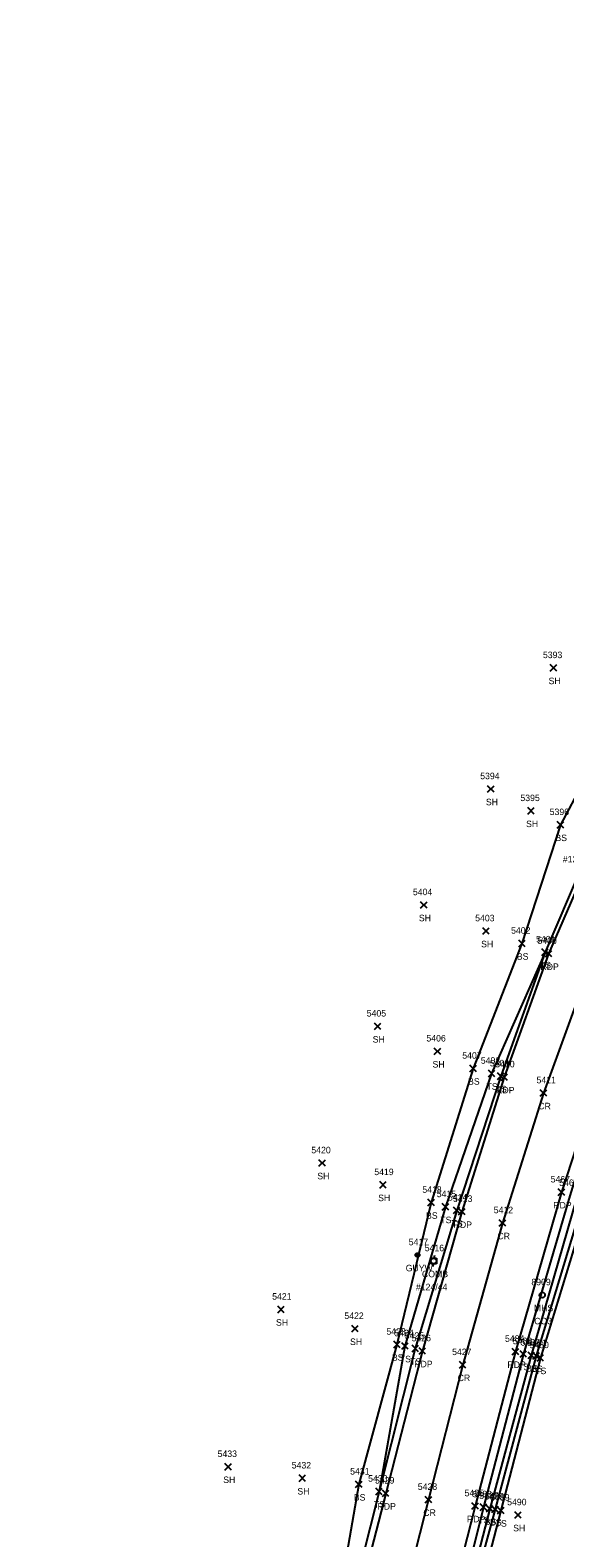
# Model space of a CAD drawing. Extents: x 1678863 to 1683592, y 407783 to 418211.
# Drawn here: x 1679539.4 to 1679703.8, y 411160.3 to 411623.8 of the extents above; entities that cross this region are included whole.
import ezdxf

# ---------------------------------------------------------------- set-up
doc = ezdxf.new("R2010")
doc.units = 0
for name, color, linetype in [('L_A', 7, 'Continuous'), ('L_I', 7, 'Continuous'), ('L_TIC', 7, 'Continuous'), ('LELB', 7, 'Continuous'), ('P_A', 7, 'Continuous'), ('P_I', 7, 'Continuous'), ('P_TIC', 7, 'Continuous'), ('PET', 7, 'Continuous'), ('PRC', 7, 'Continuous'), ('U_A', 7, 'Continuous'), ('U_C', 7, 'Continuous'), ('U_I', 7, 'Continuous'), ('UP', 7, 'Continuous'), ('UPGW', 7, 'Continuous'), ('USMH', 7, 'Continuous')]:
    doc.layers.add(name, color=color, linetype=linetype)

msp = doc.modelspace()

# ---------------------------------------------------------------- linework, layer by layer
at = {"layer": 'L_TIC'}
for points in [[(1679699.3, 411426.71), (1679701.3, 411428.71)], [(1679701.3, 411426.71), (1679699.3, 411428.71)], [(1679680.02, 411389.49), (1679682.02, 411391.49)], [(1679682.02, 411389.49), (1679680.02, 411391.49)], [(1679692.37, 411382.76), (1679694.37, 411384.76)], [(1679694.37, 411382.76), (1679692.37, 411384.76)], [(1679701.43, 411378.46), (1679703.43, 411380.46)], [(1679703.43, 411378.46), (1679701.43, 411380.46)], [(1679659.41, 411353.84), (1679661.41, 411355.84)], [(1679661.41, 411353.84), (1679659.41, 411355.84)], [(1679678.55, 411345.81), (1679680.55, 411347.81)], [(1679680.55, 411345.81), (1679678.55, 411347.81)], [(1679689.59, 411342), (1679691.59, 411344)], [(1679691.59, 411342), (1679689.59, 411344)], [(1679696.7, 411339.33), (1679698.7, 411341.33)], [(1679698.7, 411339.33), (1679696.7, 411341.33)], [(1679696.7, 411339.33), (1679698.7, 411341.33)], [(1679698.7, 411339.33), (1679696.7, 411341.33)], [(1679645.22, 411316.53), (1679647.22, 411318.53)], [(1679647.22, 411316.53), (1679645.22, 411318.53)], [(1679663.61, 411308.86), (1679665.61, 411310.86)], [(1679665.61, 411308.86), (1679663.61, 411310.86)], [(1679674.58, 411303.58), (1679676.58, 411305.58)], [(1679676.58, 411303.58), (1679674.58, 411305.58)], [(1679680.28, 411302.02), (1679682.28, 411304.02)], [(1679682.28, 411302.02), (1679680.28, 411304.02)], [(1679683.08, 411301.22), (1679685.08, 411303.22)], [(1679685.08, 411301.22), (1679683.08, 411303.22)], [(1679628.19, 411274.49), (1679630.19, 411276.49)], [(1679630.19, 411274.49), (1679628.19, 411276.49)], [(1679646.9, 411267.78), (1679648.9, 411269.78)], [(1679648.9, 411267.78), (1679646.9, 411269.78)], [(1679661.66, 411262.35), (1679663.66, 411264.35)], [(1679663.66, 411262.35), (1679661.66, 411264.35)], [(1679666.09, 411261.01), (1679668.09, 411263.01)], [(1679668.09, 411261.01), (1679666.09, 411263.01)], [(1679669.53, 411259.95), (1679671.53, 411261.95)], [(1679671.53, 411259.95), (1679669.53, 411261.95)], [(1679615.51, 411229.5), (1679617.51, 411231.5)], [(1679617.51, 411229.5), (1679615.51, 411231.5)], [(1679638.26, 411223.56), (1679640.26, 411225.56)], [(1679640.26, 411223.56), (1679638.26, 411225.56)], [(1679651.18, 411218.73), (1679653.18, 411220.73)], [(1679653.18, 411218.73), (1679651.18, 411220.73)], [(1679653.63, 411218.25), (1679655.63, 411220.25)], [(1679655.63, 411218.25), (1679653.63, 411220.25)], [(1679656.81, 411217.47), (1679658.81, 411219.47)], [(1679658.81, 411217.47), (1679656.81, 411219.47)], [(1679690.03, 411215.81), (1679692.03, 411217.81)], [(1679692.03, 411215.81), (1679690.03, 411217.81)], [(1679692.45, 411215.38), (1679694.45, 411217.38)], [(1679694.45, 411215.38), (1679692.45, 411217.38)], [(1679693.96, 411215.23), (1679695.96, 411217.23)], [(1679695.96, 411215.23), (1679693.96, 411217.23)], [(1679695.26, 411214.6), (1679697.26, 411216.6)], [(1679697.26, 411214.6), (1679695.26, 411216.6)], [(1679599.29, 411181.13), (1679601.29, 411183.13)], [(1679601.29, 411181.13), (1679599.29, 411183.13)], [(1679622.08, 411177.6), (1679624.08, 411179.6)], [(1679624.08, 411177.6), (1679622.08, 411179.6)], [(1679639.47, 411175.73), (1679641.47, 411177.73)], [(1679641.47, 411175.73), (1679639.47, 411177.73)], [(1679645.65, 411173.55), (1679647.65, 411175.55)], [(1679647.65, 411173.55), (1679645.65, 411175.55)], [(1679645.65, 411173.55), (1679647.65, 411175.55)], [(1679647.65, 411173.55), (1679645.65, 411175.55)], [(1679677.76, 411168.73), (1679679.76, 411170.73)], [(1679679.76, 411168.73), (1679677.76, 411170.73)], [(1679679.7, 411168.23), (1679681.7, 411170.23)], [(1679681.7, 411168.23), (1679679.7, 411170.23)], [(1679681.36, 411168.06), (1679683.36, 411170.06)], [(1679683.36, 411168.06), (1679681.36, 411170.06)], [(1679683.1, 411167.71), (1679685.1, 411169.71)], [(1679685.1, 411167.71), (1679683.1, 411169.71)], [(1679688.4, 411166.29), (1679690.4, 411168.29)], [(1679690.4, 411166.29), (1679688.4, 411168.29)]]:
    msp.add_lwpolyline(points, dxfattribs=at)
at = {"layer": 'LELB'}
for points in [[(1679806.14, 411547.45), (1679797.64, 411528.33), (1679778.36, 411501.75), (1679763.64, 411473.68), (1679746.03, 411447.88), (1679723.06, 411418.16), (1679702.43, 411379.46), (1679690.59, 411343), (1679675.58, 411304.58), (1679662.66, 411263.35), (1679652.18, 411219.73), (1679640.47, 411176.73), (1679632.71, 411132.01), (1679618.53, 411081.8), (1679605.35, 411027.53), (1679595.31, 410983.65), (1679573.88, 410936.55), (1679563.6, 410891.23), (1679557.66, 410846.46), (1679539.41, 410796.62)], [(1679781.38, 411500.07), (1679765.06, 411472.52), (1679749.19, 411446.05), (1679730.91, 411413.61), (1679712.37, 411374.66), (1679697.7, 411340.33), (1679684.08, 411302.22), (1679670.53, 411260.95), (1679657.81, 411218.47), (1679646.65, 411174.55), (1679635.8, 411131.47), (1679623.71, 411080.94), (1679609.9, 411026.44), (1679598.95, 410982.42), (1679585.46, 410934.58), (1679575.03, 410887.7), (1679564.73, 410844.56), (1679552.33, 410794.24)], [(1679754.49, 411395.2), (1679740.5, 411363.99), (1679728.76, 411332.55), (1679715.78, 411299.4), (1679705.35, 411265.46), (1679691.03, 411216.81), (1679678.76, 411169.73), (1679665.38, 411115.86), (1679652.18, 411067.07), (1679640.61, 411017.72), (1679629.92, 410974.54), (1679618.87, 410930.69), (1679608.12, 410883.02), (1679598.24, 410843.63)], [(1679756.36, 411393.72), (1679742.88, 411362.67), (1679730.61, 411332.01), (1679718.14, 411299.05), (1679707.37, 411264.58), (1679693.45, 411216.38), (1679680.7, 411169.23), (1679666.88, 411115.86), (1679654.23, 411066.66), (1679642, 411017.5), (1679631.87, 410974.11), (1679619.97, 410930.58), (1679610.73, 410882.7), (1679599.23, 410838.87)], [(1679756.36, 411393.72), (1679744.41, 411362.3), (1679732.52, 411331.37), (1679719.71, 411298.56), (1679709.37, 411264.01), (1679694.96, 411216.23), (1679682.36, 411169.06), (1679667.67, 411115.42), (1679655.55, 411066.36), (1679643.88, 411017.04), (1679633.18, 410973.89), (1679622.59, 410930.04), (1679611.65, 410882.41), (1679600.45, 410838.59), (1679599.23, 410838.87)], [(1679755.59, 411384.67), (1679747.23, 411360.96), (1679735.66, 411330.11), (1679722.69, 411297.29), (1679710.94, 411263.58), (1679696.26, 411215.6), (1679684.1, 411168.71), (1679670.01, 411114.61), (1679658.09, 411065.08), (1679647.84, 411016.01), (1679635.48, 410973.54), (1679625.22, 410928.87), (1679615.21, 410881.33), (1679608.46, 410855.69), (1679615.47, 410842.18), (1679631.67, 410837.42), (1679642.31, 410833.86)], [(1679697.7, 411340.33), (1679681.28, 411303.02), (1679667.09, 411262.01), (1679654.63, 411219.25), (1679646.65, 411174.55)]]:
    msp.add_lwpolyline(points, dxfattribs=at)
at = {"layer": 'P_TIC'}
for points in [[(1679697.78, 411338.85), (1679699.78, 411340.85)], [(1679699.78, 411338.85), (1679697.78, 411340.85)], [(1679684.17, 411300.91), (1679686.17, 411302.91)], [(1679686.17, 411300.91), (1679684.17, 411302.91)], [(1679696.19, 411296.01), (1679698.19, 411298.01)], [(1679698.19, 411296.01), (1679696.19, 411298.01)], [(1679701.73, 411265.53), (1679703.73, 411267.53)], [(1679703.73, 411265.53), (1679701.73, 411267.53)], [(1679671.1, 411259.54), (1679673.1, 411261.54)], [(1679673.1, 411259.54), (1679671.1, 411261.54)], [(1679683.62, 411256.06), (1679685.62, 411258.06)], [(1679685.62, 411256.06), (1679683.62, 411258.06)], [(1679658.99, 411216.72), (1679660.99, 411218.72)], [(1679660.99, 411216.72), (1679658.99, 411218.72)], [(1679671.39, 411212.46), (1679673.39, 411214.46)], [(1679673.39, 411212.46), (1679671.39, 411214.46)], [(1679687.63, 411216.52), (1679689.63, 411218.52)], [(1679689.63, 411216.52), (1679687.63, 411218.52)], [(1679647.7, 411172.96), (1679649.7, 411174.96)], [(1679649.7, 411172.96), (1679647.7, 411174.96)], [(1679660.84, 411171.03), (1679662.84, 411173.03)], [(1679662.84, 411171.03), (1679660.84, 411173.03)], [(1679675.21, 411169.06), (1679677.21, 411171.06)], [(1679677.21, 411169.06), (1679675.21, 411171.06)]]:
    msp.add_lwpolyline(points, dxfattribs=at)
at = {"layer": 'PET'}
for points in [[(1679867.25, 411644.06), (1679850.71, 411612.74), (1679839.15, 411591.9), (1679820.07, 411559.97), (1679808.39, 411538.76), (1679800.83, 411526.9), (1679783.06, 411498.97), (1679766.3, 411471.68), (1679750.8, 411444.97), (1679732.75, 411412.85), (1679713.65, 411374.02), (1679698.78, 411339.85), (1679685.17, 411301.91), (1679672.1, 411260.54), (1679659.99, 411217.72), (1679648.7, 411173.96), (1679637.67, 411131.16), (1679624.97, 411080.77), (1679611.27, 411026.39), (1679600.16, 410982.24), (1679587.76, 410934.2), (1679576.2, 410887.35), (1679565.67, 410844.22), (1679553.74, 410793.74)], [(1679896.74, 411643.04), (1679877.65, 411606.05), (1679861.74, 411576.87), (1679850.59, 411557.76), (1679827.26, 411518.54), (1679805.43, 411483.79), (1679784.24, 411450.11), (1679753.75, 411395.63), (1679739.59, 411364.36), (1679726.3, 411333.81), (1679713.56, 411299.83), (1679702.73, 411266.53), (1679688.63, 411217.52), (1679676.21, 411170.06), (1679662.5, 411116.26), (1679650.52, 411067.53), (1679638.18, 411018.28), (1679627.73, 410974.87), (1679616.7, 410931.33), (1679604.86, 410884.12), (1679594.89, 410843.79), (1679584.86, 410799.85)]]:
    msp.add_lwpolyline(points, dxfattribs=at)
at = {"layer": 'PRC'}
msp.add_lwpolyline([(1679884.42, 411649.11), (1679864.9, 411612.28), (1679849.33, 411584.21), (1679838.18, 411564.73), (1679814.63, 411525.58), (1679793.16, 411491.35), (1679772.02, 411456.74), (1679754.8, 411427.35), (1679741.76, 411402.46), (1679725.91, 411369.83), (1679712.56, 411339.15), (1679697.19, 411297.01), (1679684.62, 411257.06), (1679672.39, 411213.46), (1679661.84, 411172.03), (1679650.13, 411125.86), (1679638.58, 411078.33), (1679624.74, 411022.94), (1679613.91, 410978.69), (1679602.73, 410933.9), (1679590.95, 410887.12), (1679580.88, 410845.97), (1679570.75, 410804.03)], dxfattribs=at)
at = {"layer": 'UP'}
for p, q in [((1679663.71, 411247.05), (1679663.46, 411246.22)), ((1679662.63, 411244.55), (1679662.63, 411246.22)), ((1679662.63, 411246.22), (1679664.3, 411246.22)), ((1679664.3, 411244.55), (1679662.63, 411244.55)), ((1679663.21, 411243.72), (1679663.46, 411244.55)), ((1679663.46, 411245.39), (1679663.46, 411245.39)), ((1679664.3, 411246.22), (1679664.3, 411244.55))]:
    msp.add_line(p, q, dxfattribs=at)
msp.add_circle((1679663.46, 411245.39), 0.833, dxfattribs=at)
at = {"layer": 'UPGW'}
for radius in [0.625, 0.0833]:
    msp.add_circle((1679658.47, 411247.21), radius, dxfattribs=at)
at = {"layer": 'USMH'}
for p, q in [((1679696.84, 411234.92), (1679696.84, 411234.92)), ((1679697.67, 411234.92), (1679697.67, 411234.92))]:
    msp.add_line(p, q, dxfattribs=at)
msp.add_circle((1679696.84, 411234.92), 0.833, dxfattribs=at)

# ---------------------------------------------------------------- texts
at = {"layer": 'L_A'}
for s, p in [('SH', (1679698.79, 411422.71)), ('SH', (1679679.51, 411385.49)), ('SH', (1679691.86, 411378.76)), ('BS', (1679700.87, 411374.46)), ('SH', (1679658.9, 411349.84)), ('SH', (1679678.04, 411341.81)), ('BS', (1679689.03, 411338)), ('TS', (1679696.11, 411335.33)), ('TS', (1679696.11, 411335.33)), ('SH', (1679644.71, 411312.53)), ('SH', (1679663.1, 411304.86)), ('BS', (1679674.02, 411299.58)), ('TS', (1679679.69, 411298.02)), ('TS', (1679682.49, 411297.22)), ('SH', (1679627.68, 411270.49)), ('SH', (1679646.39, 411263.78)), ('BS', (1679661.1, 411258.35)), ('TS', (1679665.5, 411257.01)), ('TS', (1679668.94, 411255.95)), ('SH', (1679614.99, 411225.5)), ('SH', (1679637.75, 411219.56)), ('BS', (1679650.62, 411214.73)), ('TS', (1679653.04, 411214.25)), ('TS', (1679656.22, 411213.47)), ('TS', (1679689.44, 411211.81)), ('BS', (1679691.89, 411211.38)), ('BS', (1679693.4, 411211.23)), ('TS', (1679694.67, 411210.6)), ('SH', (1679598.77, 411177.13)), ('SH', (1679621.56, 411173.6)), ('BS', (1679638.91, 411171.73)), ('TS', (1679645.06, 411169.55)), ('TS', (1679645.06, 411169.55)), ('TS', (1679677.17, 411164.73)), ('BS', (1679679.14, 411164.23)), ('BS', (1679680.8, 411164.06)), ('TS', (1679682.51, 411163.71)), ('SH', (1679687.89, 411162.29))]:
    msp.add_text(s, height=2, dxfattribs=at).set_placement(p)
at = {"layer": 'L_I'}
for s, p in [('5393', (1679697.04, 411430.71)), ('5394', (1679677.76, 411393.49)), ('5395', (1679690.11, 411386.76)), ('5396', (1679699.12, 411382.46)), ('5404', (1679657.07, 411357.84)), ('5403', (1679676.21, 411349.81)), ('5402', (1679687.25, 411346)), ('5401', (1679694.93, 411343.33)), ('5401', (1679694.93, 411343.33)), ('5405', (1679642.88, 411320.53)), ('5406', (1679661.22, 411312.86)), ('5407', (1679672.24, 411307.58)), ('5408', (1679677.94, 411306.02)), ('5409', (1679680.73, 411305.22)), ('5420', (1679625.85, 411278.49)), ('5419', (1679645.2, 411271.78)), ('5468', (1679702.05, 411268.46)), ('5418', (1679659.97, 411266.35)), ('5415', (1679664.4, 411265.01)), ('5414', (1679667.84, 411263.95)), ('5421', (1679613.81, 411233.5)), ('5422', (1679636, 411227.56)), ('5423', (1679648.92, 411222.73)), ('5424', (1679651.37, 411222.25)), ('5425', (1679654.55, 411221.47)), ('5483', (1679687.77, 411219.81)), ('5482', (1679690.19, 411219.38)), ('5481', (1679692.26, 411219.23)), ('5480', (1679692.91, 411218.6)), ('5433', (1679597.03, 411185.13)), ('5432', (1679619.82, 411181.6)), ('5431', (1679637.78, 411179.73)), ('5430', (1679643.31, 411177.55)), ('5430', (1679643.31, 411177.55)), ('5486', (1679675.44, 411172.73)), ('5487', (1679677.44, 411172.23)), ('5488', (1679679.1, 411172.06)), ('5489', (1679680.83, 411171.71)), ('5490', (1679686.05, 411170.29))]:
    msp.add_text(s, height=2, dxfattribs=at).set_placement(p)
at = {"layer": 'P_A'}
for s, p in [('RDP', (1679696.27, 411334.85)), ('RDP', (1679682.66, 411296.91)), ('CR', (1679695.62, 411292.01)), ('RDP', (1679700.22, 411261.53)), ('RDP', (1679669.59, 411255.54)), ('CR', (1679683.05, 411252.06)), ('RDP', (1679657.48, 411212.72)), ('RDP', (1679686.12, 411212.52)), ('CR', (1679670.82, 411208.46)), ('RDP', (1679646.19, 411168.96)), ('CR', (1679660.27, 411167.03)), ('RDP', (1679673.69, 411165.06))]:
    msp.add_text(s, height=2, dxfattribs=at).set_placement(p)
at = {"layer": 'P_I'}
for s, p in [('5400', (1679695.36, 411342.85)), ('5410', (1679682.39, 411304.91)), ('5411', (1679695.06, 411300.01)), ('5467', (1679699.42, 411269.53)), ('5413', (1679669.41, 411263.54)), ('5412', (1679681.92, 411260.06)), ('5426', (1679656.67, 411220.72)), ('5484', (1679685.37, 411220.52)), ('5427', (1679669.13, 411216.46)), ('5429', (1679645.43, 411176.96)), ('5428', (1679658.58, 411175.03)), ('5485', (1679672.95, 411173.06))]:
    msp.add_text(s, height=2, dxfattribs=at).set_placement(p)
at = {"layer": 'U_A'}
for s, p in [('GUYW', (1679654.86, 411242.21)), ('COMB', (1679659.85, 411240.39)), ('MHS', (1679694.26, 411229.92))]:
    msp.add_text(s, height=2, dxfattribs=at).set_placement(p)
at = {"layer": 'U_C'}
for s, p in [('#123/43', (1679703.15, 411367.9)), ('#124/44', (1679658, 411236.39)), ('CO3', (1679694.35, 411225.92))]:
    msp.add_text(s, height=2, dxfattribs=at).set_placement(p)
at = {"layer": 'U_I'}
for s, p in [('5417', (1679655.78, 411250.21)), ('5416', (1679660.71, 411248.39)), ('8909', (1679693.49, 411237.92))]:
    msp.add_text(s, height=2, dxfattribs=at).set_placement(p)

doc.saveas('drawing.dxf')
